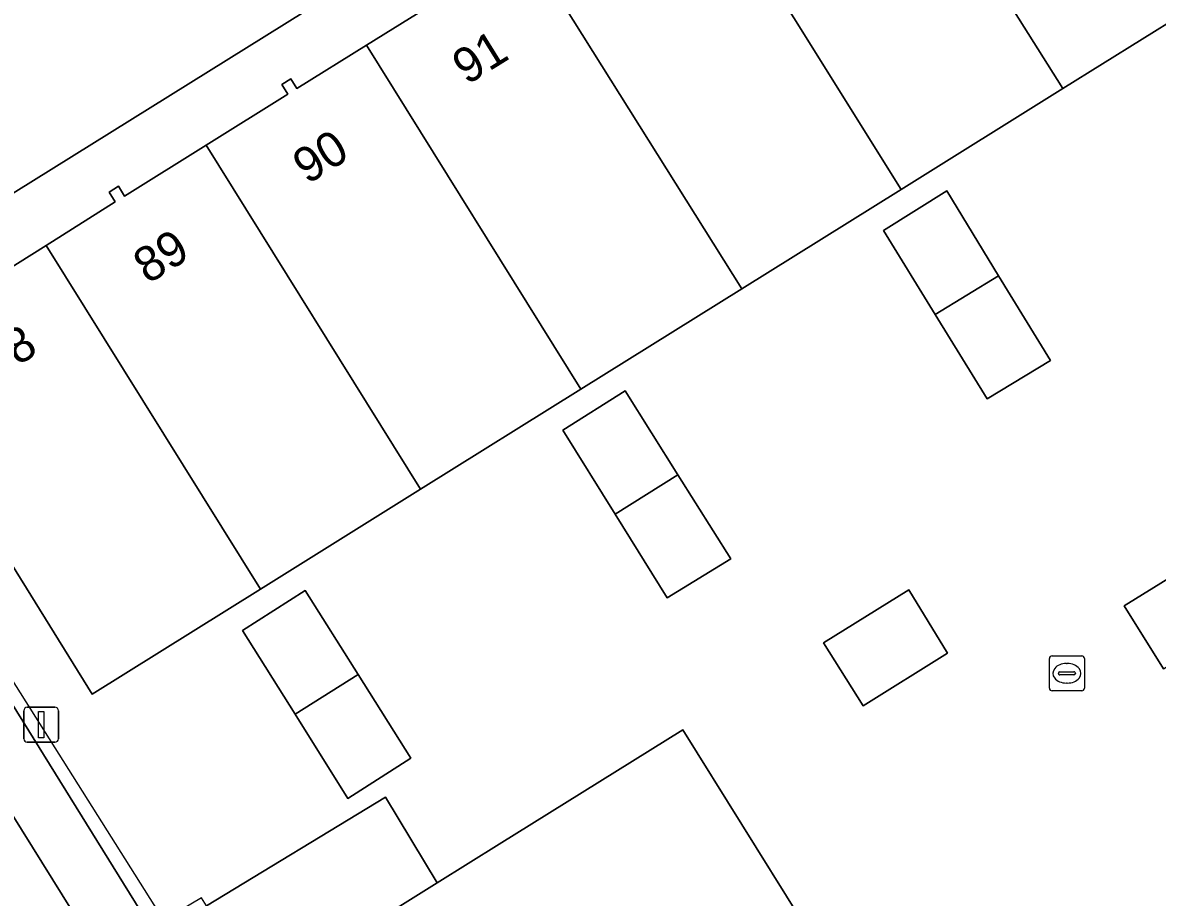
# Model space of a CAD drawing. Extents: x 159279 to 160377, y 384531 to 385888.
# Drawn here: x 159722.16 to 159754.62, y 385523.31 to 385548.32 of the extents above; entities that cross this region are included whole.
import ezdxf

# ---------------------------------------------------------------- set-up
doc = ezdxf.new("R2010")
doc.units = 0
for name, color, linetype in [('IMGEO_Erf', 7, 'Continuous'), ('IMGEO_Haag', 7, 'Continuous'), ('IMGEO_Kolk', 7, 'Continuous'), ('IMGEO_Lichtmast', 7, 'Continuous'), ('IMGEO_Pand', 7, 'Continuous'), ('IMGEO_Pand_nummerreeks', 7, 'Continuous'), ('IMGEO_Rijbaan_lokaal_open', 7, 'Continuous'), ('IMGEO_Voetgangersgebied_open', 7, 'Continuous'), ('IMGEO_Voetpad_open', 7, 'Continuous')]:
    doc.layers.add(name, color=color, linetype=linetype)

msp = doc.modelspace()

# ---------------------------------------------------------------- linework, layer by layer
at = {"layer": 'IMGEO_Erf'}
for points in [[(159756.456, 385549.269), (159751.921, 385546.441), (159747.294, 385543.555), (159742.737, 385540.713), (159738.13, 385537.84), (159733.547, 385534.981), (159728.966, 385532.124), (159724.155, 385529.123), (159718.034, 385538.964), (159716.24, 385537.874), (159721.396, 385529.575), (159725.98, 385522.197), (159727.417, 385523.068), (159732.538, 385526.174), (159734.02, 385523.727), (159735.796, 385524.834), (159741.048, 385528.105), (159744.427, 385522.691), (159747.761, 385517.349), (159751.213, 385511.818), (159754.601, 385506.388), (159757.989, 385500.96)], [(159754.804, 385529.845), (159753.675, 385531.651), (159756.094, 385533.145)]]:
    msp.add_lwpolyline(points, dxfattribs=at)
for points in [[(159749.759, 385537.567), (159748.272, 385539.98), (159746.793, 385542.379), (159748.603, 385543.511), (159750.084, 385541.085), (159751.564, 385538.659)], [(159740.909, 385535.395), (159742.418, 385532.989), (159740.601, 385531.875), (159739.111, 385534.267), (159737.611, 385536.675), (159739.4, 385537.8)], [(159731.757, 385529.688), (159733.265, 385527.293), (159731.469, 385526.14), (159729.955, 385528.552), (159728.455, 385530.941), (159730.248, 385532.082)], [(159748.617, 385530.292), (159746.211, 385528.785), (159745.077, 385530.589), (159747.515, 385532.103)]]:
    msp.add_lwpolyline(points, close=True, dxfattribs=at)
at = {"layer": 'IMGEO_Haag'}
msp.add_lwpolyline([(159721.396, 385529.575), (159725.98, 385522.197), (159727.417, 385523.068), (159727.281, 385523.296), (159726.202, 385522.654), (159721.705, 385529.775)], close=True, dxfattribs=at)
at = {"layer": 'IMGEO_Kolk'}
for p, q in [((159751.535, 385529.292), (159751.535, 385530.144)), ((159751.61, 385530.218), (159752.462, 385530.218)), ((159752.536, 385530.144), (159752.536, 385529.292)), ((159751.837, 385529.761), (159752.235, 385529.761)), ((159752.023, 385529.998), (159752.048, 385529.998)), ((159751.794, 385529.712), (159751.794, 385529.724)), ((159752.232, 385529.675), (159751.834, 385529.675)), ((159752.046, 385529.438), (159752.021, 385529.438)), ((159752.278, 385529.724), (159752.278, 385529.712)), ((159752.462, 385529.218), (159751.61, 385529.218))]:
    msp.add_line(p, q, dxfattribs=at)
for points in [[(159751.535, 385529.292), (159751.535, 385530.144)], [(159751.61, 385530.218), (159752.462, 385530.218)], [(159752.536, 385530.144), (159752.536, 385529.292)], [(159752.462, 385529.218), (159751.61, 385529.218)]]:
    msp.add_lwpolyline(points, dxfattribs=at)
for centre, radius, start, end in [((159751.612, 385530.142), 0.0765, 91.552, 178.448), ((159751.612, 385530.142), 0.0765, 91.552, 178.448), ((159752.46, 385530.142), 0.0765, 1.552, 88.448), ((159752.46, 385530.142), 0.0765, 1.552, 88.448), ((159751.834, 385529.721), 0.0403, 85.8775, 175.7526), ((159752.239, 385529.723), 0.0386, 1.7309, 96.639), ((159751.831, 385529.711), 0.0366, 178.938, 274.7102), ((159752.235, 385529.718), 0.043, 264.8664, 352.4533), ((159751.612, 385529.294), 0.0765, 181.552, 268.448), ((159751.612, 385529.294), 0.0765, 181.552, 268.448), ((159752.46, 385529.294), 0.0765, 271.552, 358.448), ((159752.46, 385529.294), 0.0765, 271.552, 358.448)]:
    msp.add_arc(centre, radius, start, end, dxfattribs=at)
for centre, major_axis, ratio, start_param, end_param in [((159752.022, 385529.718), (-0.387, 0.002), 0.722429, 4.712389, 7.853982), ((159752.047, 385529.718), (-0.39, 0.002), 0.717154, 1.570796, 4.712389)]:
    msp.add_ellipse(centre, major_axis=major_axis, ratio=ratio, start_param=start_param, end_param=end_param, dxfattribs=at)
at = {"layer": 'IMGEO_Lichtmast'}
for p, q in [((159722.194, 385527.848), (159722.194, 385528.648)), ((159722.194, 385528.648), (159722.194, 385527.848)), ((159722.294, 385528.748), (159723.084, 385528.748)), ((159723.084, 385528.748), (159722.294, 385528.748)), ((159723.184, 385528.648), (159723.184, 385527.848)), ((159723.184, 385527.848), (159723.184, 385528.648)), ((159723.084, 385527.748), (159722.294, 385527.748)), ((159722.294, 385527.748), (159723.084, 385527.748))]:
    msp.add_line(p, q, dxfattribs=at)
msp.add_lwpolyline([(159722.614, 385528.623), (159722.764, 385528.623), (159722.764, 385527.873), (159722.614, 385527.873), (159722.614, 385528.623)], dxfattribs=at)
for centre, start, end in [((159722.294, 385528.648), 90, 180), ((159722.294, 385528.648), 90, 180), ((159723.084, 385528.648), 0, 90), ((159723.084, 385528.648), 360, 90), ((159722.294, 385527.848), 180, 270), ((159722.294, 385527.848), 180, 270), ((159723.084, 385527.848), 270, 0), ((159723.084, 385527.848), 270, 0)]:
    msp.add_arc(centre, 0.1, start, end, dxfattribs=at)
at = {"layer": 'IMGEO_Pand'}
for points in [[(159752.987, 385554.827), (159752.783, 385554.7), (159750.117, 385558.971), (159748.34, 385557.871), (159748.158, 385558.153), (159747.893, 385557.986), (159748.069, 385557.707), (159745.741, 385556.253), (159751.921, 385546.441), (159756.456, 385549.269)], [(159745.741, 385556.253), (159743.399, 385554.79), (159743.221, 385555.068), (159742.963, 385554.903), (159743.141, 385554.625), (159741.149, 385553.382), (159747.294, 385543.555), (159751.921, 385546.441)], [(159741.149, 385553.382), (159739.167, 385552.146), (159738.992, 385552.426), (159738.734, 385552.264), (159738.909, 385551.985), (159736.576, 385550.533), (159742.737, 385540.713), (159747.294, 385543.555)], [(159736.576, 385550.533), (159734.231, 385549.073), (159734.054, 385549.352), (159733.802, 385549.193), (159733.978, 385548.913), (159731.995, 385547.679), (159738.13, 385537.84), (159742.737, 385540.713)], [(159731.995, 385547.679), (159730.01, 385546.443), (159729.834, 385546.722), (159729.572, 385546.557), (159729.747, 385546.277), (159727.412, 385544.82), (159733.547, 385534.981), (159738.13, 385537.84)], [(159727.412, 385544.82), (159725.074, 385543.361), (159724.903, 385543.644), (159724.634, 385543.481), (159724.804, 385543.198), (159722.833, 385541.956), (159728.966, 385532.124), (159733.547, 385534.981)], [(159748.603, 385543.511), (159746.793, 385542.379), (159748.272, 385539.98), (159750.084, 385541.085)], [(159722.833, 385541.956), (159720.854, 385540.709), (159720.68, 385540.989), (159720.425, 385540.831), (159720.589, 385540.553), (159718.034, 385538.964), (159724.155, 385529.123), (159728.966, 385532.124)], [(159750.084, 385541.085), (159748.272, 385539.98), (159749.759, 385537.567), (159751.564, 385538.659)], [(159739.4, 385537.8), (159737.611, 385536.675), (159739.111, 385534.267), (159740.909, 385535.395)], [(159740.909, 385535.395), (159739.111, 385534.267), (159740.601, 385531.875), (159742.418, 385532.989)], [(159756.094, 385533.145), (159753.675, 385531.651), (159754.804, 385529.845), (159757.211, 385531.335)], [(159730.248, 385532.082), (159728.455, 385530.941), (159729.955, 385528.552), (159731.757, 385529.688)], [(159745.077, 385530.589), (159746.211, 385528.785), (159748.617, 385530.292), (159747.515, 385532.103)], [(159731.757, 385529.688), (159729.955, 385528.552), (159731.469, 385526.14), (159733.265, 385527.293)], [(159744.427, 385522.691), (159741.048, 385528.105), (159735.796, 385524.834), (159734.02, 385523.727), (159731.958, 385522.443), (159732.116, 385522.188), (159732.396, 385522.363), (159735.618, 385517.193)]]:
    msp.add_lwpolyline(points, close=True, dxfattribs=at)
at = {"layer": 'IMGEO_Rijbaan_lokaal_open'}
msp.add_lwpolyline([(159771.645, 385445.743), (159713.93, 385538.401), (159697.346, 385528.047), (159753.856, 385437.44), (159755.137, 385435.385), (159756.104, 385433.874), (159757.348, 385431.808)], dxfattribs=at)
at = {"layer": 'IMGEO_Voetgangersgebied_open'}
msp.add_lwpolyline([(159653.812, 385500.989), (159685.123, 385520.533), (159693.536, 385525.784), (159695.868, 385527.238), (159697.125, 385528.028), (159696.789, 385528.566), (159713.7, 385539.157), (159714.068, 385538.585), (159715.286, 385539.343), (159754.031, 385563.469)], dxfattribs=at)
at = {"layer": 'IMGEO_Voetpad_open'}
for points in [[(159754.031, 385563.469), (159715.286, 385539.343), (159716.24, 385537.874), (159718.034, 385538.964), (159720.589, 385540.553), (159720.425, 385540.831), (159720.68, 385540.989), (159720.854, 385540.709), (159722.833, 385541.956), (159724.804, 385543.198), (159724.634, 385543.481), (159724.903, 385543.644), (159725.074, 385543.361), (159727.412, 385544.82), (159729.747, 385546.277), (159729.572, 385546.557), (159729.834, 385546.722), (159730.01, 385546.443), (159731.995, 385547.679), (159733.978, 385548.913)], [(159713.93, 385538.401), (159771.645, 385445.743)], [(159725.98, 385522.197), (159721.396, 385529.575)], [(159731.958, 385522.443), (159734.02, 385523.727), (159732.538, 385526.174), (159727.417, 385523.068)]]:
    msp.add_lwpolyline(points, dxfattribs=at)

# ---------------------------------------------------------------- texts
at = {"layer": 'IMGEO_Pand_nummerreeks'}
for s, rotation, p in [('91', 31.9023, (159734.869, 385546.525)), ('90', 31.9023, (159730.305, 385543.682)), ('89', 31.9653, (159725.744, 385540.833)), ('88', 31.8794, (159721.388, 385538.106))]:
    msp.add_text(s, height=1, rotation=rotation, dxfattribs=at).set_placement(p)

doc.saveas('drawing.dxf')
